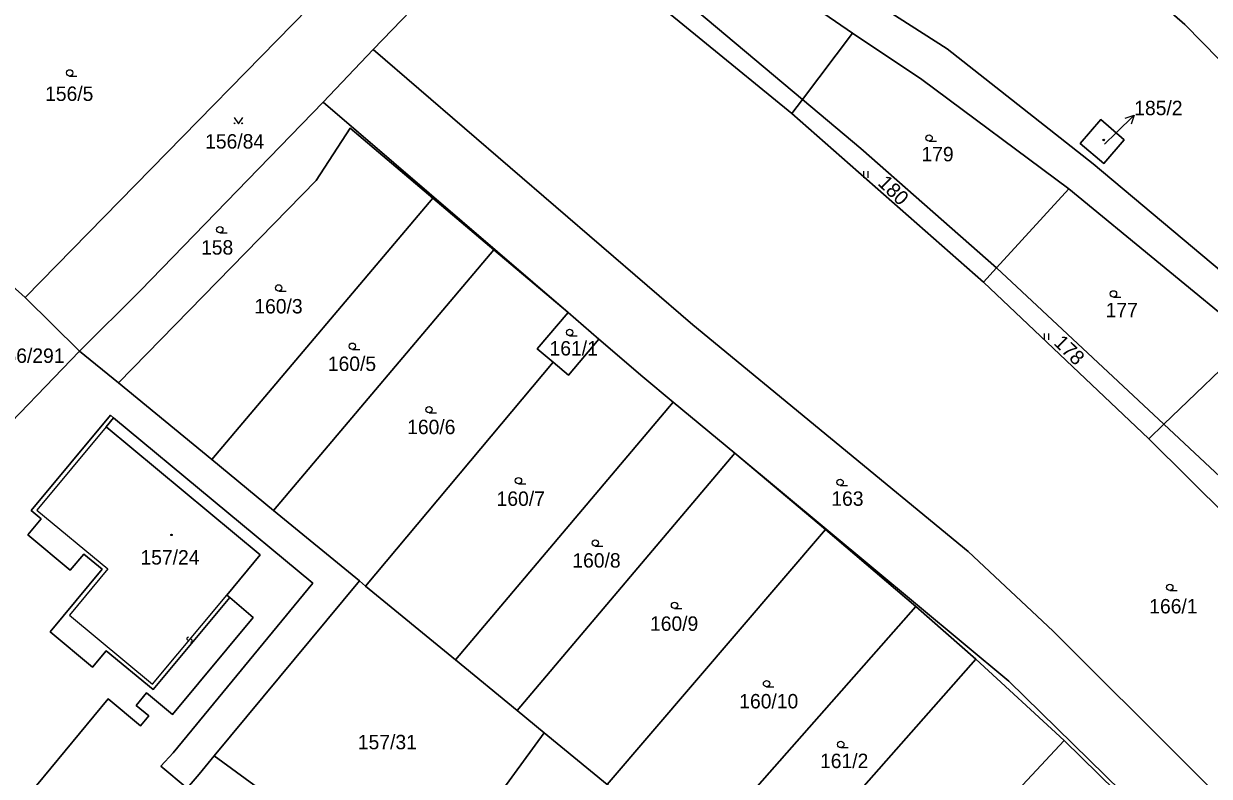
# Model space of a CAD drawing. Extents: x -598233 to -596890, y -1157848 to -1156431.
# Drawn here: x -597630.6 to -597490.9, y -1156695.2 to -1156606.5 of the extents above; entities that cross this region are included whole.
import ezdxf

# ---------------------------------------------------------------- set-up
doc = ezdxf.new("R2010")
doc.units = 0
for name, color, linetype in [('Level 1', 7, 'Continuous'), ('Level 13', 7, 'Continuous'), ('Level 3', 7, 'Continuous'), ('Level 4', 7, 'Continuous'), ('Level 5', 7, 'Continuous'), ('Level 57', 7, 'Continuous'), ('Level 60', 7, 'Continuous')]:
    doc.layers.add(name, color=color, linetype=linetype)

msp = doc.modelspace()

# ---------------------------------------------------------------- linework, layer by layer
at = {"layer": 'Level 1'}
for points in [[(-597387.1, -1156750.16), (-597404.01, -1156722.88), (-597415.25, -1156708.47), (-597463.57, -1156657.36), (-597504.56, -1156622.97), (-597521.75, -1156609.41), (-597555.14, -1156588.05), (-597593.91, -1156560.96)], [(-597368.34, -1156746.93), (-597381.27, -1156729.71), (-597402.11, -1156696.58), (-597409.53, -1156686.42), (-597413, -1156671.49), (-597424.04, -1156653.42), (-597435.65, -1156640.59), (-597445.88, -1156634.28), (-597459.81, -1156629.4), (-597470.61, -1156627.66), (-597477.64, -1156623), (-597493.75, -1156606.54), (-597521.64, -1156582.22), (-597531.96, -1156575.39)], [(-597532.93, -1156607.58), (-597560.07, -1156588.9), (-597564.47, -1156585.58)], [(-597569.33, -1156589.73), (-597538.82, -1156615.39)], [(-597584.04, -1156591.29), (-597630.41, -1156638.74)], [(-597571.53, -1156591.29), (-597540.08, -1156617.07)], [(-597574.28, -1156593.45), (-597578.07, -1156598.05), (-597583.83, -1156603.74), (-597589.41, -1156609.52)], [(-597532.93, -1156607.58), (-597538.82, -1156615.39)], [(-597532.93, -1156607.58), (-597524.74, -1156613.03), (-597507.42, -1156625.94)], [(-597589.41, -1156609.52), (-597595.28, -1156615.72)], [(-597589.41, -1156609.52), (-597551.75, -1156641.97), (-597519.29, -1156668.68), (-597509.25, -1156678.1), (-597477.08, -1156710.21)], [(-597624, -1156645.06), (-597616.82, -1156637.92), (-597595.28, -1156615.72)], [(-597595.28, -1156615.72), (-597566.44, -1156640.53)], [(-597538.82, -1156615.39), (-597540.08, -1156617.07)], [(-597515.95, -1156635.26), (-597531.92, -1156621.19), (-597538.82, -1156615.39)], [(-597517.49, -1156636.94), (-597540.08, -1156617.07)], [(-597582.37, -1156627.03), (-597592.1, -1156618.8), (-597596.11, -1156624.95), (-597619.43, -1156648.82)], [(-597503.66, -1156617.77), (-597506.08, -1156620.59), (-597503.31, -1156622.96), (-597500.89, -1156620.14), (-597503.66, -1156617.77)], [(-597582.37, -1156627.03), (-597608.43, -1156657.87)], [(-597575.17, -1156633.11), (-597582.37, -1156627.03)], [(-597515.95, -1156635.26), (-597507.42, -1156625.94)], [(-597507.42, -1156625.94), (-597485.83, -1156643.7)], [(-597638.46, -1156631.57), (-597630.41, -1156638.74)], [(-597601.14, -1156663.85), (-597575.17, -1156633.11)], [(-597566.44, -1156640.53), (-597575.17, -1156633.11)], [(-597517.49, -1156636.94), (-597515.95, -1156635.26)], [(-597496.21, -1156653.7), (-597515.95, -1156635.26)], [(-597498, -1156655.42), (-597517.49, -1156636.94)], [(-597630.41, -1156638.74), (-597624, -1156645.06)], [(-597566.44, -1156640.53), (-597570.06, -1156644.82), (-597568.21, -1156646.38)], [(-597562.8, -1156643.66), (-597566.44, -1156640.53)], [(-597568.21, -1156646.38), (-597566.37, -1156647.92), (-597562.8, -1156643.66)], [(-597562.8, -1156643.66), (-597557.61, -1156648.12), (-597554.04, -1156651.09)], [(-597485.83, -1156643.7), (-597496.21, -1156653.7)], [(-597635.11, -1156656.56), (-597624, -1156645.06)], [(-597624, -1156645.06), (-597619.43, -1156648.82)], [(-597568.21, -1156646.38), (-597590.3, -1156672.77)], [(-597619.43, -1156648.82), (-597608.43, -1156657.87)], [(-597554.04, -1156651.09), (-597579.71, -1156681.47)], [(-597554.04, -1156651.09), (-597546.79, -1156657.12)], [(-597606.31, -1156674.14), (-597615.33, -1156684.99), (-597620.87, -1156680.41), (-597622.47, -1156682.35), (-597627.47, -1156678.18), (-597621.35, -1156670.8), (-597623.5, -1156669), (-597625.12, -1156670.92), (-597630.12, -1156666.75), (-597628.52, -1156664.84), (-597629.7, -1156663.87), (-597620.38, -1156652.64), (-597620, -1156652.93)], [(-597620, -1156652.93), (-597620.87, -1156654)], [(-597611.31, -1156696.62), (-597614.43, -1156694.01), (-597612.99, -1156692.43), (-597596.52, -1156672.44), (-597620, -1156652.93)], [(-597496.21, -1156653.7), (-597498, -1156655.42)], [(-597462.93, -1156686.2), (-597476.91, -1156671.76), (-597496.21, -1156653.7)], [(-597620.87, -1156654), (-597602.72, -1156669.08), (-597606.67, -1156673.84)], [(-597464.34, -1156687.53), (-597479.27, -1156674.01), (-597498, -1156655.42)], [(-597608.43, -1156657.87), (-597601.14, -1156663.85)], [(-597572.43, -1156687.46), (-597546.79, -1156657.12)], [(-597546.79, -1156657.12), (-597514.48, -1156683.99), (-597482.37, -1156715.49)], [(-597546.79, -1156657.12), (-597536.11, -1156666.12)], [(-597601.14, -1156663.85), (-597591.03, -1156672.17)], [(-597536.11, -1156666.12), (-597561.82, -1156696.18)], [(-597525.44, -1156675.18), (-597536.11, -1156666.12)], [(-597608.15, -1156692.81), (-597591.03, -1156672.17)], [(-597591.03, -1156672.17), (-597590.3, -1156672.77)], [(-597590.3, -1156672.77), (-597579.71, -1156681.47)], [(-597606.31, -1156674.14), (-597603.53, -1156676.47), (-597613.05, -1156687.93), (-597616.11, -1156685.38), (-597617.32, -1156686.85), (-597615.83, -1156688.07), (-597616.81, -1156689.25), (-597620.63, -1156686.08), (-597634.18, -1156702.41)], [(-597606.67, -1156673.84), (-597606.31, -1156674.14)], [(-597551.47, -1156704.69), (-597525.44, -1156675.18)], [(-597525.44, -1156675.18), (-597518.38, -1156681.41)], [(-597579.71, -1156681.47), (-597572.43, -1156687.46)], [(-597518.38, -1156681.41), (-597544.19, -1156710.68)], [(-597507.98, -1156691), (-597518.38, -1156681.41)], [(-597572.43, -1156687.46), (-597569.25, -1156690.07)], [(-597581.43, -1156706.79), (-597569.25, -1156690.07)], [(-597561.82, -1156696.18), (-597569.25, -1156690.07)], [(-597534.12, -1156719.03), (-597507.98, -1156691)], [(-597507.98, -1156691), (-597497.83, -1156700.93)], [(-597608.15, -1156692.81), (-597609.93, -1156694.96), (-597611.31, -1156696.62)], [(-597588.44, -1156707.21), (-597608.15, -1156692.81)]]:
    msp.add_lwpolyline(points, dxfattribs=at)
at = {"layer": 'Level 13'}
for centre, start, end in [((-597611.18, -1156678.98), 87.6584, 319.7564), ((-597610.9, -1156679.22), 267.444, 140.034)]:
    msp.add_arc(centre, 0.184, start, end, dxfattribs=at)
at = {"layer": 'Level 3'}
msp.add_lwpolyline([(-597620.87, -1156654), (-597629.04, -1156663.81), (-597620.69, -1156670.74), (-597625.21, -1156676.2), (-597615.4, -1156684.35), (-597606.67, -1156673.84)], dxfattribs=at)
at = {"layer": 'Level 5'}
for p, q in [((-597625.18, -1156612.64), (-597624.31, -1156612.64)), ((-597523.89, -1156620.32), (-597523.02, -1156620.32)), ((-597531.56, -1156624.62), (-597531.56, -1156623.87)), ((-597531.06, -1156624.62), (-597531.06, -1156623.87)), ((-597607.48, -1156631.13), (-597606.6, -1156631.13)), ((-597600.54, -1156638), (-597599.67, -1156638)), ((-597502.16, -1156638.7), (-597501.29, -1156638.7)), ((-597566.25, -1156643.25), (-597565.38, -1156643.25)), ((-597510.28, -1156643.76), (-597510.28, -1156643)), ((-597509.78, -1156643.76), (-597509.78, -1156643)), ((-597591.86, -1156644.87), (-597590.98, -1156644.87)), ((-597582.82, -1156652.35), (-597581.95, -1156652.35)), ((-597572.28, -1156660.73), (-597571.41, -1156660.73)), ((-597534.38, -1156660.93), (-597533.51, -1156660.93)), ((-597563.23, -1156668.08), (-597562.35, -1156668.08)), ((-597495.52, -1156673.31), (-597494.65, -1156673.31)), ((-597553.89, -1156675.43), (-597553.02, -1156675.43)), ((-597543.04, -1156684.66), (-597542.17, -1156684.66)), ((-597534.3, -1156691.83), (-597533.43, -1156691.83))]:
    msp.add_line(p, q, dxfattribs=at)
msp.add_lwpolyline([(-597605.78, -1156617.51), (-597605.28, -1156618.26), (-597604.78, -1156617.51)], dxfattribs=at)
for centre, radius in [((-597625.18, -1156612.26), 0.375), ((-597605.73, -1156618.21), 0.05), ((-597604.83, -1156618.21), 0.05), ((-597523.89, -1156619.94), 0.375), ((-597503.31, -1156620.17), 0.09), ((-597503.31, -1156620.17), 0.0521), ((-597607.48, -1156630.75), 0.375), ((-597600.54, -1156637.62), 0.375), ((-597502.16, -1156638.32), 0.375), ((-597566.25, -1156642.87), 0.375), ((-597591.86, -1156644.49), 0.375), ((-597582.82, -1156651.97), 0.375), ((-597572.28, -1156660.35), 0.375), ((-597534.38, -1156660.55), 0.375), ((-597613.17, -1156666.74), 0.09), ((-597613.17, -1156666.74), 0.0521), ((-597563.23, -1156667.7), 0.375), ((-597495.52, -1156672.93), 0.375), ((-597553.89, -1156675.05), 0.375), ((-597543.04, -1156684.28), 0.375), ((-597534.3, -1156691.45), 0.375)]:
    msp.add_circle(centre, radius, dxfattribs=at)
at = {"layer": 'Level 57'}
for p, q in [((-597501.85, -1156619.35), (-597499.71, -1156617.25)), ((-597503.21, -1156620.68), (-597501.85, -1156619.35))]:
    msp.add_line(p, q, dxfattribs=at)
msp.add_lwpolyline([(-597500.78, -1156617.59), (-597499.71, -1156617.25), (-597500.08, -1156618.31)], dxfattribs=at)
at = {"layer": 'Level 60'}
for points in [[(-597415.25, -1156708.47), (-597463.57, -1156657.36), (-597504.56, -1156622.97), (-597521.75, -1156609.41), (-597555.14, -1156588.05), (-597593.91, -1156560.96), (-597587.63, -1156554.89), (-597585.1, -1156557.68), (-597569.16, -1156563.62), (-597548.81, -1156580.65), (-597531.96, -1156575.39), (-597521.64, -1156582.22), (-597493.75, -1156606.54), (-597477.64, -1156623), (-597470.61, -1156627.66), (-597459.81, -1156629.4), (-597445.88, -1156634.28), (-597435.65, -1156640.59), (-597424.04, -1156653.42), (-597413, -1156671.49), (-597409.53, -1156686.42), (-597402.11, -1156696.58)], [(-597418.31, -1156709.94), (-597450.91, -1156674.87), (-597473.3, -1156654.31), (-597485.83, -1156643.7), (-597507.42, -1156625.94), (-597524.74, -1156613.03), (-597532.93, -1156607.58), (-597560.07, -1156588.9), (-597564.47, -1156585.58), (-597595.32, -1156562.3), (-597593.91, -1156560.96), (-597555.14, -1156588.05), (-597521.75, -1156609.41), (-597504.56, -1156622.97), (-597463.57, -1156657.36), (-597415.25, -1156708.47)], [(-597402.11, -1156696.58), (-597409.53, -1156686.42), (-597413, -1156671.49), (-597424.04, -1156653.42), (-597435.65, -1156640.59), (-597445.88, -1156634.28), (-597459.81, -1156629.4), (-597470.61, -1156627.66), (-597477.64, -1156623), (-597493.75, -1156606.54), (-597521.64, -1156582.22), (-597531.96, -1156575.39), (-597517.59, -1156581.52), (-597490.56, -1156602.44), (-597473.9, -1156618.19), (-597466.39, -1156622.46), (-597456.62, -1156625.29), (-597443.12, -1156630.73), (-597432.95, -1156637.12), (-597420.72, -1156649.16), (-597407.66, -1156668.99), (-597403.55, -1156683.62), (-597396.68, -1156694.03), (-597378.19, -1156728.27)], [(-597477.08, -1156710.21), (-597509.25, -1156678.1), (-597519.29, -1156668.68), (-597551.75, -1156641.97), (-597589.41, -1156609.52), (-597583.83, -1156603.74), (-597578.07, -1156598.05), (-597574.28, -1156593.45), (-597571.53, -1156591.29), (-597540.08, -1156617.07), (-597517.49, -1156636.94), (-597498, -1156655.42), (-597479.27, -1156674.01), (-597464.34, -1156687.53), (-597432.83, -1156721.56)], [(-597635.11, -1156656.56), (-597624, -1156645.06), (-597619.43, -1156648.82), (-597608.43, -1156657.87), (-597601.14, -1156663.85), (-597591.03, -1156672.17), (-597608.15, -1156692.81), (-597609.93, -1156694.96), (-597611.31, -1156696.62), (-597614.43, -1156694.01), (-597612.99, -1156692.43), (-597596.52, -1156672.44), (-597620, -1156652.93), (-597620.38, -1156652.64), (-597629.7, -1156663.87), (-597628.52, -1156664.84), (-597630.12, -1156666.75), (-597625.12, -1156670.92), (-597623.5, -1156669), (-597621.35, -1156670.8), (-597627.47, -1156678.18), (-597622.47, -1156682.35), (-597620.87, -1156680.41), (-597615.33, -1156684.99), (-597606.31, -1156674.14), (-597603.53, -1156676.47), (-597613.05, -1156687.93), (-597616.11, -1156685.38), (-597617.32, -1156686.85), (-597615.83, -1156688.07), (-597616.81, -1156689.25), (-597620.63, -1156686.08), (-597634.18, -1156702.41)]]:
    msp.add_lwpolyline(points, dxfattribs=at)
for points in [[(-597560.07, -1156588.9), (-597532.93, -1156607.58), (-597538.82, -1156615.39), (-597569.33, -1156589.73), (-597564.47, -1156585.58)], [(-597651.52, -1156619.94), (-597624.08, -1156589.12), (-597621.52, -1156592.01), (-597617.74, -1156595.3), (-597614.27, -1156598.32), (-597618.29, -1156603.68), (-597611.63, -1156600.63), (-597607.56, -1156598.76), (-597595.98, -1156590.28), (-597589.89, -1156586.8), (-597584.04, -1156591.29), (-597630.41, -1156638.74), (-597638.46, -1156631.57), (-597649.76, -1156621.51)], [(-597574.28, -1156593.45), (-597578.07, -1156598.05), (-597583.83, -1156603.74), (-597589.41, -1156609.52), (-597595.28, -1156615.72), (-597616.82, -1156637.92), (-597624, -1156645.06), (-597630.41, -1156638.74), (-597584.04, -1156591.29), (-597582.33, -1156589.54), (-597582, -1156589.7), (-597577.69, -1156591.79)], [(-597540.08, -1156617.07), (-597571.53, -1156591.29), (-597569.33, -1156589.73), (-597538.82, -1156615.39)], [(-597532.93, -1156607.58), (-597524.74, -1156613.03), (-597507.42, -1156625.94), (-597515.95, -1156635.26), (-597531.92, -1156621.19), (-597538.82, -1156615.39)], [(-597477.08, -1156710.21), (-597482.37, -1156715.49), (-597514.48, -1156683.99), (-597546.79, -1156657.12), (-597554.04, -1156651.09), (-597557.61, -1156648.12), (-597562.8, -1156643.66), (-597566.44, -1156640.53), (-597595.28, -1156615.72), (-597589.41, -1156609.52), (-597551.75, -1156641.97), (-597519.29, -1156668.68), (-597509.25, -1156678.1)], [(-597624, -1156645.06), (-597616.82, -1156637.92), (-597595.28, -1156615.72), (-597566.44, -1156640.53), (-597575.17, -1156633.11), (-597582.37, -1156627.03), (-597592.1, -1156618.8), (-597596.11, -1156624.95), (-597619.43, -1156648.82)], [(-597517.49, -1156636.94), (-597540.08, -1156617.07), (-597538.82, -1156615.39), (-597531.92, -1156621.19), (-597515.95, -1156635.26)], [(-597592.1, -1156618.8), (-597582.37, -1156627.03), (-597608.43, -1156657.87), (-597619.43, -1156648.82), (-597596.11, -1156624.95)], [(-597506.08, -1156620.59), (-597503.66, -1156617.77), (-597500.89, -1156620.14), (-597503.31, -1156622.96)], [(-597503.66, -1156617.77), (-597506.08, -1156620.59), (-597503.31, -1156622.96), (-597500.89, -1156620.14)], [(-597582.37, -1156627.03), (-597575.17, -1156633.11), (-597601.14, -1156663.85), (-597608.43, -1156657.87)], [(-597485.83, -1156643.7), (-597496.21, -1156653.7), (-597515.95, -1156635.26), (-597507.42, -1156625.94)], [(-597640.57, -1156633.94), (-597638.46, -1156631.57), (-597630.41, -1156638.74), (-597624, -1156645.06), (-597635.11, -1156656.56), (-597639.1, -1156652.66), (-597637.24, -1156650.31), (-597636.57, -1156648.8), (-597636.16, -1156646.98), (-597635.89, -1156645.2), (-597635.91, -1156642.95), (-597636.5, -1156640.05), (-597637.79, -1156637.25), (-597639.98, -1156634.55)], [(-597575.17, -1156633.11), (-597566.44, -1156640.53), (-597570.06, -1156644.82), (-597568.21, -1156646.38), (-597590.3, -1156672.77), (-597591.03, -1156672.17), (-597601.14, -1156663.85)], [(-597498, -1156655.42), (-597517.49, -1156636.94), (-597515.95, -1156635.26), (-597496.21, -1156653.7)], [(-597566.44, -1156640.53), (-597562.8, -1156643.66), (-597566.37, -1156647.92), (-597568.21, -1156646.38), (-597570.06, -1156644.82)], [(-597562.8, -1156643.66), (-597557.61, -1156648.12), (-597554.04, -1156651.09), (-597579.71, -1156681.47), (-597590.3, -1156672.77), (-597568.21, -1156646.38), (-597566.37, -1156647.92)], [(-597485.83, -1156643.7), (-597473.3, -1156654.31), (-597450.91, -1156674.87), (-597462.93, -1156686.2), (-597476.91, -1156671.76), (-597496.21, -1156653.7)], [(-597572.43, -1156687.46), (-597579.71, -1156681.47), (-597554.04, -1156651.09), (-597546.79, -1156657.12)], [(-597614.43, -1156694.01), (-597611.31, -1156696.62), (-597623.37, -1156711.22), (-597629.52, -1156706.86), (-597634.18, -1156702.41), (-597620.63, -1156686.08), (-597616.81, -1156689.25), (-597615.83, -1156688.07), (-597617.32, -1156686.85), (-597616.11, -1156685.38), (-597613.05, -1156687.93), (-597603.53, -1156676.47), (-597606.31, -1156674.14), (-597606.67, -1156673.84), (-597602.72, -1156669.08), (-597620.87, -1156654), (-597620, -1156652.93), (-597596.52, -1156672.44), (-597612.99, -1156692.43)], [(-597620, -1156652.93), (-597620.87, -1156654), (-597602.72, -1156669.08), (-597606.67, -1156673.84), (-597606.31, -1156674.14), (-597615.33, -1156684.99), (-597620.87, -1156680.41), (-597622.47, -1156682.35), (-597627.47, -1156678.18), (-597621.35, -1156670.8), (-597623.5, -1156669), (-597625.12, -1156670.92), (-597630.12, -1156666.75), (-597628.52, -1156664.84), (-597629.7, -1156663.87), (-597620.38, -1156652.64)], [(-597464.34, -1156687.53), (-597479.27, -1156674.01), (-597498, -1156655.42), (-597496.21, -1156653.7), (-597476.91, -1156671.76), (-597462.93, -1156686.2)], [(-597569.25, -1156690.07), (-597572.43, -1156687.46), (-597546.79, -1156657.12), (-597536.11, -1156666.12), (-597561.82, -1156696.18)], [(-597546.79, -1156657.12), (-597514.48, -1156683.99), (-597482.37, -1156715.49), (-597444.91, -1156752.24), (-597435.29, -1156763.7), (-597435.95, -1156764.37), (-597444.86, -1156754.03), (-597450.24, -1156748.22), (-597454.85, -1156743.48), (-597464.69, -1156733.73), (-597471.39, -1156727.1), (-597479.57, -1156719), (-597483.51, -1156723.02), (-597485.23, -1156721.34), (-597486.96, -1156719.64), (-597482.98, -1156715.62), (-597491.13, -1156707.55), (-597497.83, -1156700.93), (-597507.98, -1156691), (-597518.38, -1156681.41), (-597525.44, -1156675.18), (-597536.11, -1156666.12)], [(-597561.82, -1156696.18), (-597536.11, -1156666.12), (-597525.44, -1156675.18), (-597551.47, -1156704.69)], [(-597581.43, -1156706.79), (-597584.79, -1156704.34), (-597587.41, -1156707.95), (-597588.44, -1156707.21), (-597608.15, -1156692.81), (-597591.03, -1156672.17), (-597590.3, -1156672.77), (-597579.71, -1156681.47), (-597572.43, -1156687.46), (-597569.25, -1156690.07)], [(-597551.47, -1156704.69), (-597525.44, -1156675.18), (-597518.38, -1156681.41), (-597544.19, -1156710.68), (-597545.81, -1156709.35)], [(-597544.19, -1156710.68), (-597518.38, -1156681.41), (-597507.98, -1156691), (-597534.12, -1156719.03), (-597539.61, -1156714.44)], [(-597580.71, -1156712.84), (-597578.08, -1156709.23), (-597581.43, -1156706.79), (-597569.25, -1156690.07), (-597561.82, -1156696.18), (-597551.47, -1156704.69), (-597545.81, -1156709.35), (-597559.31, -1156728.45)], [(-597534.12, -1156719.03), (-597507.98, -1156691), (-597497.83, -1156700.93), (-597524.04, -1156727.45), (-597532.68, -1156720.23)], [(-597588.44, -1156707.21), (-597602.24, -1156726.18), (-597623.37, -1156711.22), (-597611.31, -1156696.62), (-597609.93, -1156694.96), (-597608.15, -1156692.81)]]:
    msp.add_lwpolyline(points, close=True, dxfattribs=at)

# ---------------------------------------------------------------- texts
at = {"layer": 'Level 4'}
for s, height, p in [('156/5', 1.7, (-597628.07, -1156615.57)), ('156/84', 1.7, (-597609.21, -1156621.19)), ('179', 1.7, (-597524.79, -1156622.69)), ('185/2', 0.1, (-597503.21, -1156620.68)), ('158', 1.7, (-597609.69, -1156633.69)), ('160/3', 1.7, (-597603.41, -1156640.63)), ('177', 1.7, (-597503.08, -1156641.08)), ('161/1', 1.7, (-597568.62, -1156645.59)), ('156/291', 1.7, (-597634, -1156646.46)), ('160/5', 1.7, (-597594.75, -1156647.41)), ('160/6', 1.7, (-597585.4, -1156654.86)), ('160/7', 1.7, (-597574.86, -1156663.32)), ('163', 1.7, (-597535.41, -1156663.31)), ('157/24', 1.7, (-597616.83, -1156670.24)), ('160/8', 1.7, (-597565.93, -1156670.6)), ('166/1', 1.7, (-597497.94, -1156676)), ('160/9', 1.7, (-597556.78, -1156678.05)), ('160/10', 1.7, (-597546.26, -1156687.2)), ('157/31', 1.7, (-597591.21, -1156692.02)), ('161/2', 1.7, (-597536.74, -1156694.24))]:
    msp.add_text(s, height=height, dxfattribs=at).set_placement(p)
for s, rotation, p in [('180', 315.7795, (-597530.03, -1156625.38)), ('178', 315.7872, (-597509.3, -1156644.22))]:
    msp.add_text(s, height=1.7, rotation=rotation, dxfattribs=at).set_placement(p)
at = {"layer": 'Level 57'}
msp.add_text('185/2', height=1.7, dxfattribs=at).set_placement((-597499.71, -1156617.25))

doc.saveas('drawing.dxf')
